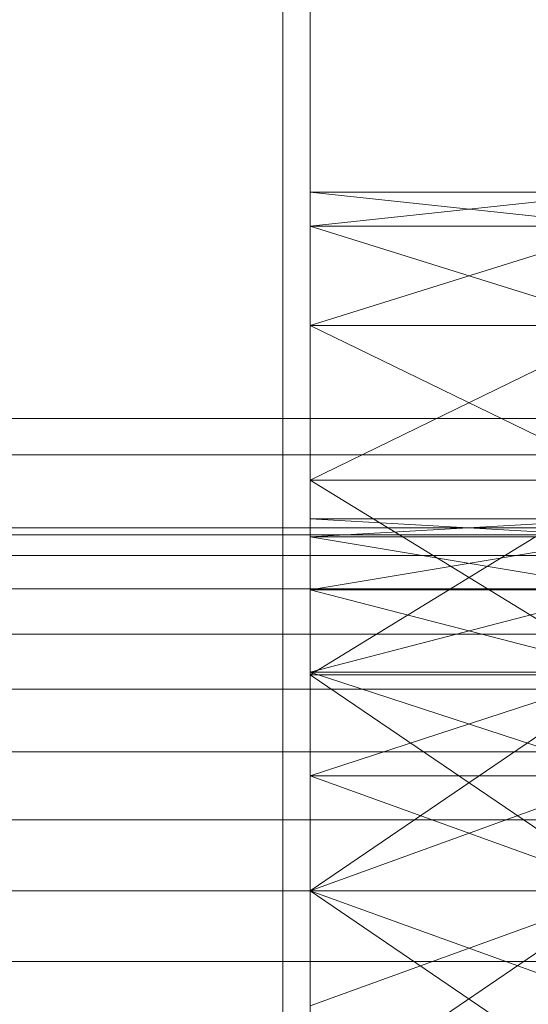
# Model space of a CAD drawing. Header units: millimetres. Extents: x -4395 to 65662, y -65530 to 6847.
# Tile 476 of 656: x 1368 to 1424, y -33246 to -33138. Entities that reach past the tile are written whole.
import ezdxf

# ---------------------------------------------------------------- set-up
doc = ezdxf.new("R2010")
doc.units = ezdxf.units.MM
doc.layers.add('frontal_C02', color=7, linetype='Continuous', lineweight=0)
doc.layers.add('frontal_secador', color=7, linetype='Continuous', lineweight=0)

msp = doc.modelspace()

# ---------------------------------------------------------------- linework, layer by layer
at = {"layer": 'frontal_C02'}
for p, q in [((-2250, -33181.445), (2250, -33181.445)), ((-2250, -33185.445), (2250, -33185.445))]:
    msp.add_line(p, q, dxfattribs=at)
at = {"layer": 'frontal_secador'}
for p, q in [((1400, -33250), (1400, -33000)), ((1400, -36000), (1400, -33000)), ((1397, -35940), (1397, -33075)), ((1400, -36000), (1400, -33075)), ((1400, -34600), (1400, -33075)), ((1400, -35940), (1400, -33075)), ((1400, -34650), (1400, -33075)), ((1400, -33160.269), (1400, -33156.5)), ((1435, -33160.269), (1400, -33156.5)), ((1435, -33156.5), (1400, -33156.5)), ((1435, -33156.5), (1400, -33160.269)), ((1400, -33160.269), (1400, -33188.24)), ((1400, -33171.206), (1400, -33160.269)), ((1400, -33233.5), (1400, -33160.269)), ((1400, -33200.33), (1400, -33160.269)), ((1400, -33194.507), (1400, -33160.269)), ((1400, -33192.5), (1400, -33160.269)), ((1435, -33171.206), (1400, -33160.269)), ((1435, -33160.269), (1400, -33160.269)), ((1435, -33160.269), (1400, -33171.206)), ((1400, -33188.24), (1400, -33171.206)), ((1435, -33188.24), (1400, -33171.206)), ((1435, -33171.206), (1400, -33171.206)), ((1435, -33171.206), (1400, -33188.24)), ((1400, -33188.24), (1400, -33233.5)), ((1400, -33209.706), (1400, -33188.24)), ((1400, -33188.24), (1400, -33278.76)), ((1400, -33192.5), (1400, -33188.24)), ((1400, -33194.507), (1400, -33188.24)), ((1400, -33200.33), (1400, -33188.24)), ((1400, -33209.401), (1400, -33188.24)), ((1400, -33220.83), (1400, -33188.24)), ((1435, -33209.706), (1400, -33188.24)), ((1435, -33188.24), (1400, -33188.24)), ((1435, -33188.24), (1400, -33209.706)), ((1400, -33194.507), (1400, -33192.5)), ((1435, -33194.507), (1400, -33192.5)), ((1435, -33192.5), (1400, -33192.5)), ((1435, -33192.5), (1400, -33194.507)), ((1480, -33193.5), (1325, -33193.5)), ((1430, -33193.5), (1325, -33193.5)), ((1480, -33194.269), (1325, -33194.269)), ((1430, -33194.269), (1325, -33194.269)), ((1400, -33200.33), (1400, -33194.507)), ((1435, -33200.33), (1400, -33194.507)), ((1435, -33194.507), (1400, -33194.507)), ((1435, -33194.507), (1400, -33200.33)), ((1480, -33196.545), (1325, -33196.545)), ((1430, -33196.545), (1325, -33196.545)), ((1480, -33200.241), (1325, -33200.241)), ((1430, -33200.241), (1325, -33200.241)), ((1400, -33200.33), (1400, -33233.5)), ((1400, -33209.401), (1400, -33200.33)), ((1435, -33209.401), (1400, -33200.33)), ((1435, -33200.33), (1400, -33200.33)), ((1435, -33200.33), (1400, -33209.401)), ((1480, -33205.216), (1325, -33205.216)), ((1430, -33205.216), (1325, -33205.216)), ((1400, -33209.401), (1400, -33233.5)), ((1400, -33220.83), (1400, -33209.401)), ((1435, -33220.83), (1400, -33209.401)), ((1435, -33209.401), (1400, -33209.401)), ((1435, -33209.401), (1400, -33220.83)), ((1400, -33233.5), (1400, -33209.706)), ((1435, -33233.5), (1400, -33209.706)), ((1435, -33209.706), (1400, -33209.706)), ((1435, -33209.706), (1400, -33233.5)), ((1480, -33211.277), (1325, -33211.277)), ((1430, -33211.277), (1325, -33211.277)), ((1480, -33218.193), (1325, -33218.193)), ((1430, -33218.193), (1325, -33218.193)), ((1400, -33220.83), (1400, -33233.5)), ((1400, -33220.83), (1400, -33278.76)), ((1435, -33233.5), (1400, -33220.83)), ((1435, -33220.83), (1400, -33220.83)), ((1435, -33220.83), (1400, -33233.5)), ((1480, -33225.696), (1325, -33225.696)), ((1430, -33225.696), (1325, -33225.696)), ((1325, -33233.5), (1480, -33233.5)), ((1325, -33233.5), (1430, -33233.5)), ((1400, -33233.5), (1400, -33246.17)), ((1400, -33278.76), (1400, -33233.5)), ((1400, -33233.5), (1400, -33257.294)), ((1400, -33233.5), (1400, -33257.599)), ((1400, -33306.731), (1400, -33233.5)), ((1400, -33233.5), (1400, -33266.67)), ((1400, -33233.5), (1435, -33233.5)), ((1435, -33233.5), (1400, -33257.294)), ((1435, -33257.294), (1400, -33233.5)), ((1435, -33233.5), (1400, -33246.17)), ((1435, -33246.17), (1400, -33233.5)), ((1480, -33241.304), (1325, -33241.304)), ((1430, -33241.304), (1325, -33241.304))]:
    msp.add_line(p, q, dxfattribs=at)

doc.saveas('drawing.dxf')
